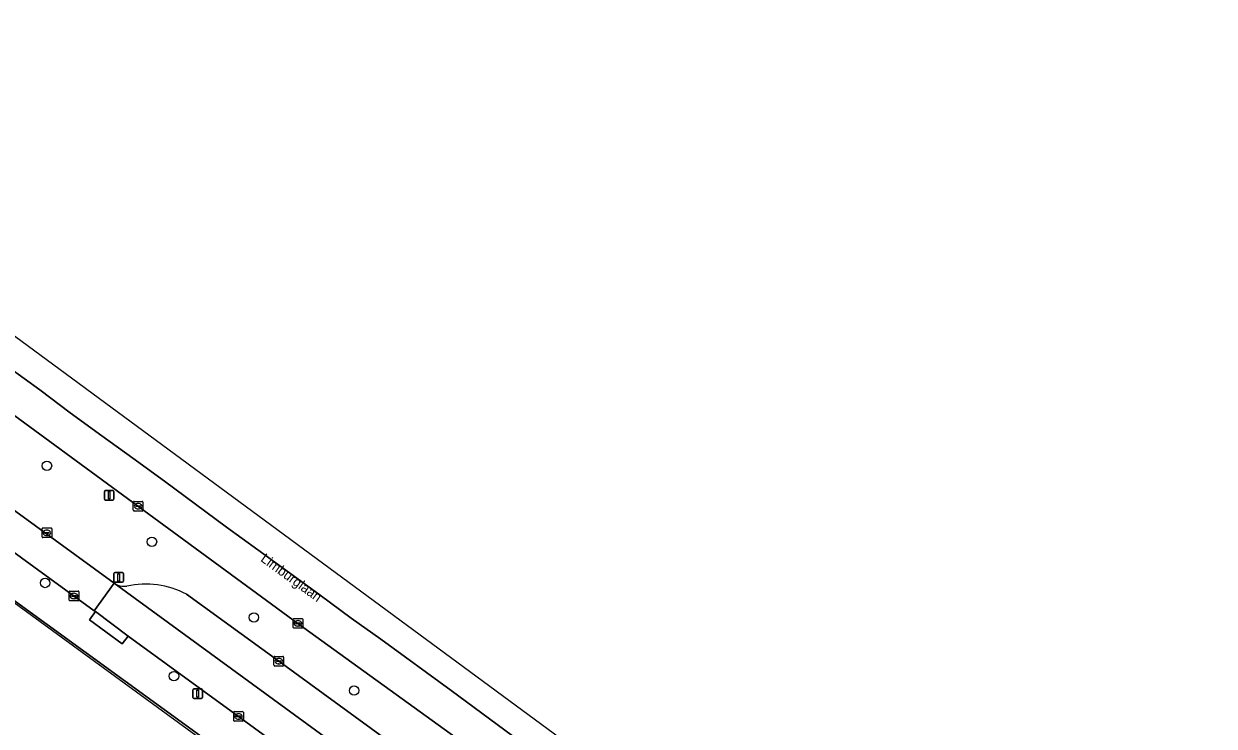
# Model space of a CAD drawing. Extents: x 159039 to 160102, y 381214 to 382524.
# Drawn here: x 159797.6 to 159920.8, y 382351 to 382423.7 of the extents above; entities that cross this region are included whole.
import ezdxf

# ---------------------------------------------------------------- set-up
doc = ezdxf.new("R2010")
doc.units = 0
for name, color, linetype in [('IMGEO_Berm_groen', 7, 'Continuous'), ('IMGEO_Boom', 7, 'Continuous'), ('IMGEO_Erf', 7, 'Continuous'), ('IMGEO_Fietspad_gesloten', 7, 'Continuous'), ('IMGEO_Hek', 7, 'Continuous'), ('IMGEO_Kolk', 7, 'Continuous'), ('IMGEO_Lichtmast', 7, 'Continuous'), ('IMGEO_Openbare_ruimte_label', 7, 'Continuous'), ('IMGEO_Rijbaan_lokaal_gesloten', 7, 'Continuous'), ('IMGEO_Rijbaan_lokaal_open', 7, 'Continuous'), ('IMGEO_Rijbaan_regionaal_gesloten', 7, 'Continuous'), ('IMGEO_Rioolput', 7, 'Continuous'), ('IMGEO_Verkeersbordpaal', 7, 'Continuous'), ('IMGEO_Voetpad_open', 7, 'Continuous')]:
    doc.layers.add(name, color=color, linetype=linetype)

msp = doc.modelspace()

# ---------------------------------------------------------------- linework, layer by layer
at = {"layer": 'IMGEO_Berm_groen'}
for points in [[(159731.17, 382420.94), (159806.91, 382365.76)], [(159951.41, 382270.11), (159950.26, 382270.97), (159942.86, 382276.36), (159898.83, 382308.27), (159879.48, 382322.39), (159862.74, 382334.6), (159851.86, 382342.55), (159851.47, 382342.84), (159848.23, 382345.21), (159847.91, 382345.44), (159842.3, 382349.75), (159825.93, 382361.61), (159744.72, 382421.14)], [(159814.39, 382364.64), (159823.95, 382357.69), (159839.76, 382346.19), (159845.43, 382342.05), (159845.75, 382341.82), (159848.99, 382339.45), (159849.39, 382339.16), (159855.96, 382334.36), (159873.42, 382321.67), (159887.61, 382311.35), (159900.99, 382301.62), (159914.34, 382291.88), (159928.5, 382281.52), (159941.85, 382271.84), (159958.63, 382259.63), (159959.36, 382259.34), (159961.32, 382259.47), (159962.02, 382259.92), (159962.13, 382260.3), (159962.03, 382260.63), (159959.73, 382262.95), (159955.11, 382267.12)]]:
    msp.add_lwpolyline(points, dxfattribs=at)
for centre, radius, start, end in [((159808, 382367.55), 2.1, 238.6863, 276.1915), ((159810.21, 382356.89), 8.79, 61.6584, 103.0512)]:
    msp.add_arc(centre, radius, start, end, dxfattribs=at)
at = {"layer": 'IMGEO_Boom'}
for centre in [(159799.95, 382377.92), (159810.82, 382370.05), (159799.76, 382365.79), (159821.37, 382362.22), (159813.1, 382356.15), (159831.74, 382354.66)]:
    msp.add_circle(centre, 0.489, dxfattribs=at)
at = {"layer": 'IMGEO_Erf'}
msp.add_lwpolyline([(159813.75, 382300.57), (159836.3, 382335.1), (159747.07, 382399.87), (159699.25, 382334.12), (159704.57, 382330.2), (159706.63, 382328.68), (159722.88, 382316.72), (159724.9, 382315.23), (159743.68, 382301.4), (159744.89, 382300.52), (159752, 382295.31), (159764.14, 382286.43)], dxfattribs=at)
at = {"layer": 'IMGEO_Fietspad_gesloten'}
msp.add_lwpolyline([(159721.73, 382423.66), (159723.82, 382422), (159724.45, 382421.5), (159731.37, 382416.43), (159804.85, 382362.92), (159806.91, 382365.76), (159731.17, 382420.94)], dxfattribs=at)
at = {"layer": 'IMGEO_Hek'}
msp.add_lwpolyline([(159836.21, 382334.8), (159747.43, 382399.56), (159699.53, 382334.13), (159745.32, 382300.28)], dxfattribs=at)
at = {"layer": 'IMGEO_Kolk'}
for p, q in [((159808.89, 382373.31), (159808.89, 382374.16)), ((159808.96, 382374.23), (159809.82, 382374.23)), ((159809.82, 382373.23), (159808.96, 382373.23)), ((159809.15, 382373.73), (159809.15, 382373.74)), ((159809.19, 382373.78), (159809.59, 382373.78)), ((159809.59, 382373.69), (159809.19, 382373.69)), ((159809.38, 382374.01), (159809.4, 382374.01)), ((159809.4, 382373.45), (159809.38, 382373.45)), ((159809.63, 382373.74), (159809.63, 382373.73)), ((159809.89, 382374.16), (159809.89, 382373.31)), ((159802.25, 382364.02), (159802.25, 382364.87)), ((159802.33, 382364.95), (159803.18, 382364.95)), ((159802.74, 382364.72), (159802.77, 382364.72)), ((159803.25, 382364.87), (159803.25, 382364.02)), ((159803.18, 382363.94), (159802.33, 382363.94)), ((159802.51, 382364.44), (159802.51, 382364.45)), ((159802.55, 382364.49), (159802.95, 382364.49)), ((159802.95, 382364.4), (159802.55, 382364.4)), ((159802.76, 382364.17), (159802.74, 382364.17)), ((159803, 382364.45), (159803, 382364.44)), ((159825.43, 382361.18), (159825.43, 382362.04)), ((159825.5, 382362.11), (159826.36, 382362.11)), ((159826.36, 382361.11), (159825.5, 382361.11)), ((159825.69, 382361.6), (159825.69, 382361.62)), ((159825.73, 382361.65), (159826.13, 382361.65)), ((159826.13, 382361.57), (159825.73, 382361.57)), ((159825.92, 382361.89), (159825.94, 382361.89)), ((159825.94, 382361.33), (159825.92, 382361.33)), ((159826.17, 382361.62), (159826.17, 382361.6)), ((159826.43, 382362.04), (159826.43, 382361.18)), ((159823.45, 382357.27), (159823.45, 382358.12)), ((159823.52, 382358.19), (159824.38, 382358.19)), ((159824.38, 382357.19), (159823.52, 382357.19)), ((159823.71, 382357.69), (159823.71, 382357.7)), ((159823.75, 382357.74), (159824.15, 382357.74)), ((159824.15, 382357.65), (159823.75, 382357.65)), ((159823.96, 382357.41), (159823.93, 382357.41)), ((159823.94, 382357.97), (159823.96, 382357.97)), ((159824.19, 382357.7), (159824.19, 382357.69)), ((159824.45, 382358.12), (159824.45, 382357.27)), ((159819.28, 382351.56), (159819.28, 382352.41)), ((159819.35, 382352.48), (159820.21, 382352.48)), ((159819.77, 382352.26), (159819.79, 382352.26)), ((159820.28, 382352.41), (159820.28, 382351.56)), ((159820.21, 382351.48), (159819.35, 382351.48)), ((159819.54, 382351.98), (159819.54, 382351.99)), ((159819.58, 382352.03), (159819.98, 382352.03)), ((159819.97, 382351.94), (159819.58, 382351.94)), ((159819.79, 382351.7), (159819.76, 382351.7)), ((159820.02, 382351.99), (159820.02, 382351.98))]:
    msp.add_line(p, q, dxfattribs=at)
for points in [[(159808.89, 382373.31), (159808.89, 382374.16)], [(159808.96, 382374.23), (159809.82, 382374.23)], [(159809.82, 382373.23), (159808.96, 382373.23)], [(159809.89, 382374.16), (159809.89, 382373.31)], [(159802.25, 382364.02), (159802.25, 382364.87)], [(159802.33, 382364.95), (159803.18, 382364.95)], [(159803.25, 382364.87), (159803.25, 382364.02)], [(159803.18, 382363.94), (159802.33, 382363.94)], [(159825.43, 382361.18), (159825.43, 382362.04)], [(159825.5, 382362.11), (159826.36, 382362.11)], [(159826.36, 382361.11), (159825.5, 382361.11)], [(159826.43, 382362.04), (159826.43, 382361.18)], [(159823.45, 382357.27), (159823.45, 382358.12)], [(159823.52, 382358.19), (159824.38, 382358.19)], [(159824.38, 382357.19), (159823.52, 382357.19)], [(159824.45, 382358.12), (159824.45, 382357.27)], [(159819.28, 382351.56), (159819.28, 382352.41)], [(159819.35, 382352.48), (159820.21, 382352.48)], [(159820.28, 382352.41), (159820.28, 382351.56)], [(159820.21, 382351.48), (159819.35, 382351.48)]]:
    msp.add_lwpolyline(points, dxfattribs=at)
for centre, radius, start, end in [((159808.97, 382374.16), 0.0765, 91.552, 178.448), ((159808.97, 382374.16), 0.0765, 91.552, 178.448), ((159808.97, 382373.31), 0.0765, 181.552, 268.448), ((159808.97, 382373.31), 0.0765, 181.552, 268.448), ((159809.19, 382373.74), 0.0403, 85.8775, 175.7526), ((159809.19, 382373.73), 0.0366, 178.938, 274.7102), ((159809.59, 382373.74), 0.0386, 1.7309, 96.639), ((159809.59, 382373.73), 0.043, 264.8664, 352.4533), ((159809.81, 382374.16), 0.0765, 1.552, 88.448), ((159809.81, 382374.16), 0.0765, 1.552, 88.448), ((159809.81, 382373.31), 0.0765, 271.552, 358.448), ((159809.81, 382373.31), 0.0765, 271.552, 358.448), ((159802.33, 382364.87), 0.0765, 91.552, 178.448), ((159802.33, 382364.87), 0.0765, 91.552, 178.448), ((159803.18, 382364.87), 0.0765, 1.552, 88.448), ((159803.18, 382364.87), 0.0765, 1.552, 88.448), ((159802.33, 382364.02), 0.0765, 181.552, 268.448), ((159802.33, 382364.02), 0.0765, 181.552, 268.448), ((159802.55, 382364.45), 0.0403, 85.8775, 175.7526), ((159802.55, 382364.44), 0.0366, 178.938, 274.7102), ((159802.96, 382364.45), 0.0386, 1.7309, 96.639), ((159802.95, 382364.44), 0.043, 264.8664, 352.4533), ((159803.18, 382364.02), 0.0765, 271.552, 358.448), ((159803.18, 382364.02), 0.0765, 271.552, 358.448), ((159825.51, 382362.04), 0.0765, 91.552, 178.448), ((159825.51, 382362.04), 0.0765, 91.552, 178.448), ((159825.51, 382361.19), 0.0765, 181.552, 268.448), ((159825.51, 382361.19), 0.0765, 181.552, 268.448), ((159825.73, 382361.61), 0.0403, 85.8775, 175.7526), ((159825.73, 382361.6), 0.0366, 178.938, 274.7102), ((159826.13, 382361.62), 0.0386, 1.7309, 96.639), ((159826.13, 382361.61), 0.043, 264.8664, 352.4533), ((159826.35, 382362.04), 0.0765, 1.552, 88.448), ((159826.35, 382362.04), 0.0765, 1.552, 88.448), ((159826.35, 382361.19), 0.0765, 271.552, 358.448), ((159826.35, 382361.19), 0.0765, 271.552, 358.448), ((159823.53, 382358.12), 0.0765, 91.552, 178.448), ((159823.53, 382358.12), 0.0765, 91.552, 178.448), ((159823.53, 382357.27), 0.0765, 181.552, 268.448), ((159823.53, 382357.27), 0.0765, 181.552, 268.448), ((159823.75, 382357.7), 0.0403, 85.8775, 175.7526), ((159823.74, 382357.69), 0.0366, 178.938, 274.7102), ((159824.15, 382357.7), 0.0386, 1.7309, 96.639), ((159824.15, 382357.69), 0.043, 264.8664, 352.4533), ((159824.37, 382358.12), 0.0765, 1.552, 88.448), ((159824.37, 382358.12), 0.0765, 1.552, 88.448), ((159824.37, 382357.27), 0.0765, 271.552, 358.448), ((159824.37, 382357.27), 0.0765, 271.552, 358.448), ((159819.35, 382352.41), 0.0765, 91.552, 178.448), ((159819.35, 382352.41), 0.0765, 91.552, 178.448), ((159820.2, 382352.41), 0.0765, 1.552, 88.448), ((159820.2, 382352.41), 0.0765, 1.552, 88.448), ((159819.35, 382351.56), 0.0765, 181.552, 268.448), ((159819.35, 382351.56), 0.0765, 181.552, 268.448), ((159819.58, 382351.99), 0.0403, 85.8775, 175.7526), ((159819.57, 382351.98), 0.0366, 178.938, 274.7102), ((159819.98, 382351.98), 0.043, 264.8664, 352.4533), ((159819.98, 382351.99), 0.0386, 1.7309, 96.639), ((159820.2, 382351.56), 0.0765, 271.552, 358.448), ((159820.2, 382351.56), 0.0765, 271.552, 358.448)]:
    msp.add_arc(centre, radius, start, end, dxfattribs=at)
for centre, major_axis, ratio, start_param, end_param in [((159809.38, 382373.73), (-0.387, 0.002), 0.722429, 4.712389, 7.853982), ((159809.4, 382373.73), (-0.39, 0.002), 0.717154, 1.570796, 4.712389), ((159802.74, 382364.44), (-0.387, 0.002), 0.722429, 4.712389, 7.853982), ((159802.76, 382364.44), (-0.39, 0.002), 0.717154, 1.570796, 4.712389), ((159825.92, 382361.61), (-0.387, 0.002), 0.722429, 4.712389, 7.853982), ((159825.94, 382361.61), (-0.39, 0.002), 0.717154, 1.570796, 4.712389), ((159823.94, 382357.69), (-0.387, 0.002), 0.722429, 4.712389, 7.853982), ((159823.96, 382357.69), (-0.39, 0.002), 0.717154, 1.570796, 4.712389), ((159819.77, 382351.98), (-0.387, 0.002), 0.722429, 4.712389, 7.853982), ((159819.79, 382351.98), (-0.39, 0.002), 0.717154, 1.570796, 4.712389)]:
    msp.add_ellipse(centre, major_axis=major_axis, ratio=ratio, start_param=start_param, end_param=end_param, dxfattribs=at)
at = {"layer": 'IMGEO_Lichtmast'}
for p, q in [((159805.89, 382374.46), (159805.89, 382375.26)), ((159805.89, 382375.26), (159805.89, 382374.46)), ((159805.99, 382375.36), (159806.78, 382375.36)), ((159806.78, 382375.36), (159805.99, 382375.36)), ((159806.88, 382375.26), (159806.88, 382374.46)), ((159806.88, 382374.46), (159806.88, 382375.26)), ((159806.78, 382374.36), (159805.99, 382374.36)), ((159805.99, 382374.36), (159806.78, 382374.36)), ((159815.05, 382353.93), (159815.05, 382354.73)), ((159815.05, 382354.73), (159815.05, 382353.93)), ((159815.15, 382354.83), (159815.94, 382354.83)), ((159815.94, 382354.83), (159815.15, 382354.83)), ((159816.04, 382354.73), (159816.04, 382353.93)), ((159816.04, 382353.93), (159816.04, 382354.73)), ((159815.94, 382353.83), (159815.15, 382353.83)), ((159815.15, 382353.83), (159815.94, 382353.83))]:
    msp.add_line(p, q, dxfattribs=at)
for points in [[(159806.31, 382375.24), (159806.46, 382375.24), (159806.46, 382374.49), (159806.31, 382374.49), (159806.31, 382375.24)], [(159815.47, 382354.71), (159815.62, 382354.71), (159815.62, 382353.96), (159815.47, 382353.96), (159815.47, 382354.71)]]:
    msp.add_lwpolyline(points, dxfattribs=at)
for centre, start, end in [((159805.99, 382375.26), 90, 180), ((159805.99, 382375.26), 90, 180), ((159805.99, 382374.46), 180, 270), ((159805.99, 382374.46), 180, 270), ((159806.78, 382375.26), 0, 90), ((159806.78, 382375.26), 360, 90), ((159806.78, 382374.46), 270, 0), ((159806.78, 382374.46), 270, 0), ((159815.15, 382354.73), 90, 180), ((159815.15, 382354.73), 90, 180), ((159815.94, 382354.73), 0, 90), ((159815.94, 382354.73), 360, 90), ((159815.15, 382353.93), 180, 270), ((159815.15, 382353.93), 180, 270), ((159815.94, 382353.93), 270, 0), ((159815.94, 382353.93), 270, 0)]:
    msp.add_arc(centre, 0.1, start, end, dxfattribs=at)
at = {"layer": 'IMGEO_Rijbaan_lokaal_gesloten'}
msp.add_lwpolyline([(159806.91, 382365.76), (159804.85, 382362.92), (159804.99, 382362.82), (159808.35, 382360.3), (159819.78, 382351.98), (159835.57, 382340.45), (159841.25, 382336.32), (159841.56, 382336.1), (159844.82, 382333.73), (159845.22, 382333.44), (159850.58, 382329.54), (159852.87, 382327.88), (159853.44, 382327.44), (159857.33, 382324.57), (159860.1, 382326.95), (159856.03, 382329.92), (159847.29, 382336.28), (159846.89, 382336.57), (159843.64, 382338.94), (159843.33, 382339.17)], close=True, dxfattribs=at)
at = {"layer": 'IMGEO_Rijbaan_lokaal_open'}
for points in [[(159806.91, 382365.76), (159843.33, 382339.17), (159843.64, 382338.94), (159846.89, 382336.57), (159847.29, 382336.28), (159856.03, 382329.92)], [(159887.61, 382311.35), (159873.42, 382321.67), (159855.96, 382334.36), (159849.39, 382339.16), (159848.99, 382339.45), (159845.75, 382341.82), (159845.43, 382342.05), (159839.76, 382346.19), (159823.95, 382357.69), (159814.39, 382364.64)]]:
    msp.add_lwpolyline(points, dxfattribs=at)
for centre, radius, start, end in [((159808, 382367.55), 2.1, 238.6863, 276.1915), ((159810.21, 382356.89), 8.79, 61.6584, 103.0512)]:
    msp.add_arc(centre, radius, start, end, dxfattribs=at)
at = {"layer": 'IMGEO_Rijbaan_regionaal_gesloten'}
for points in [[(159744.72, 382421.14), (159825.93, 382361.61), (159842.3, 382349.75), (159847.91, 382345.44), (159848.23, 382345.21), (159851.47, 382342.84), (159851.86, 382342.55), (159862.74, 382334.6), (159879.48, 382322.39), (159898.83, 382308.27), (159942.86, 382276.36), (159950.26, 382270.97), (159951.41, 382270.11), (159951.46, 382270.1), (159985.83, 382245.04), (160011.01, 382226.56), (160019.61, 382220.31)], [(160036.51, 382215.35), (160025.94, 382222.36), (159867.69, 382338.94), (159782.66, 382401.58), (159778.72, 382405.45)], [(159935.56, 382286.16), (159910.26, 382304.57), (159891.24, 382318.42), (159881.59, 382325.45), (159869.97, 382333.92), (159854.06, 382345.58), (159850.44, 382348.24), (159848.15, 382349.98), (159841.78, 382354.65), (159834.51, 382359.99), (159831.44, 382362.14), (159828.23, 382364.51), (159825.06, 382366.85), (159821.78, 382369.22), (159818.55, 382371.58), (159815.33, 382373.95), (159812.11, 382376.31), (159808.84, 382378.71), (159805.64, 382381.03), (159802.36, 382383.41), (159799.22, 382385.76), (159795.96, 382388.13)], [(159795.96, 382388.13), (159799.22, 382385.76), (159802.36, 382383.41), (159805.64, 382381.03), (159808.84, 382378.71), (159812.11, 382376.31), (159815.33, 382373.95), (159818.55, 382371.58), (159821.78, 382369.22), (159825.06, 382366.85), (159828.23, 382364.51), (159831.44, 382362.14), (159834.51, 382359.99), (159841.78, 382354.65), (159848.15, 382349.98), (159850.44, 382348.24), (159854.06, 382345.58), (159869.97, 382333.92), (159881.59, 382325.45), (159891.24, 382318.42), (159910.26, 382304.57), (159935.56, 382286.16)]]:
    msp.add_lwpolyline(points, dxfattribs=at)
at = {"layer": 'IMGEO_Rioolput'}
for p, q in [((159799.44, 382370.55), (159799.44, 382371.41)), ((159799.52, 382371.48), (159800.37, 382371.48)), ((159799.7, 382370.97), (159799.7, 382370.99)), ((159799.74, 382371.02), (159800.14, 382371.02)), ((159800.14, 382370.94), (159799.74, 382370.94)), ((159799.93, 382371.26), (159799.96, 382371.26)), ((159800.19, 382370.99), (159800.19, 382370.97)), ((159800.44, 382371.41), (159800.44, 382370.55)), ((159800.37, 382370.48), (159799.52, 382370.48)), ((159799.95, 382370.7), (159799.93, 382370.7))]:
    msp.add_line(p, q, dxfattribs=at)
for points in [[(159799.44, 382370.55), (159799.44, 382371.41)], [(159799.52, 382371.48), (159800.37, 382371.48)], [(159800.44, 382371.41), (159800.44, 382370.55)], [(159800.37, 382370.48), (159799.52, 382370.48)]]:
    msp.add_lwpolyline(points, dxfattribs=at)
for centre, radius, start, end in [((159799.52, 382371.4), 0.0765, 91.552, 178.448), ((159799.52, 382371.4), 0.0765, 91.552, 178.448), ((159799.74, 382370.98), 0.0403, 85.8775, 175.7526), ((159799.74, 382370.97), 0.0366, 178.938, 274.7102), ((159800.15, 382370.98), 0.0386, 1.7309, 96.639), ((159800.14, 382370.98), 0.043, 264.8664, 352.4533), ((159800.37, 382371.4), 0.0765, 1.552, 88.448), ((159800.37, 382371.4), 0.0765, 1.552, 88.448), ((159799.52, 382370.56), 0.0765, 181.552, 268.448), ((159799.52, 382370.56), 0.0765, 181.552, 268.448), ((159800.37, 382370.56), 0.0765, 271.552, 358.448), ((159800.37, 382370.56), 0.0765, 271.552, 358.448)]:
    msp.add_arc(centre, radius, start, end, dxfattribs=at)
for centre, major_axis, ratio, start_param, end_param in [((159799.93, 382370.98), (-0.387, 0.002), 0.722429, 4.712389, 7.853982), ((159799.95, 382370.98), (-0.39, 0.002), 0.717154, 1.570796, 4.712389)]:
    msp.add_ellipse(centre, major_axis=major_axis, ratio=ratio, start_param=start_param, end_param=end_param, dxfattribs=at)
at = {"layer": 'IMGEO_Verkeersbordpaal'}
for p, q in [((159806.88, 382365.97), (159806.88, 382366.77)), ((159806.88, 382366.77), (159806.88, 382365.97)), ((159806.98, 382366.87), (159807.76, 382366.87)), ((159807.76, 382366.87), (159806.98, 382366.87)), ((159807.76, 382365.87), (159806.98, 382365.87)), ((159806.98, 382365.87), (159807.76, 382365.87)), ((159807.86, 382366.77), (159807.86, 382365.97)), ((159807.86, 382365.97), (159807.86, 382366.77))]:
    msp.add_line(p, q, dxfattribs=at)
msp.add_lwpolyline([(159807.29, 382366.74), (159807.45, 382366.74), (159807.45, 382365.99), (159807.29, 382365.99), (159807.29, 382366.74)], dxfattribs=at)
for centre, start, end in [((159806.98, 382366.77), 90, 180), ((159806.98, 382366.77), 90, 180), ((159806.98, 382365.97), 180, 270), ((159806.98, 382365.97), 180, 270), ((159807.76, 382366.77), 0, 90), ((159807.76, 382366.77), 360, 90), ((159807.76, 382365.97), 270, 0), ((159807.76, 382365.97), 270, 0)]:
    msp.add_arc(centre, 0.1, start, end, dxfattribs=at)
at = {"layer": 'IMGEO_Voetpad_open'}
for points in [[(159845.22, 382333.44), (159844.82, 382333.73), (159841.56, 382336.1), (159841.25, 382336.32), (159835.57, 382340.45), (159819.78, 382351.98), (159808.35, 382360.3), (159807.74, 382359.48), (159804.34, 382361.98), (159804.99, 382362.82), (159804.85, 382362.92), (159731.37, 382416.43)], [(159727.86, 382416.26), (159726.57, 382414.81), (159747.07, 382399.87), (159836.3, 382335.1), (159838.95, 382333.17), (159839.26, 382332.95), (159842.52, 382330.59), (159842.93, 382330.29), (159845.39, 382328.5), (159849.97, 382325.17), (159850.5, 382324.85), (159853.79, 382321.76)]]:
    msp.add_lwpolyline(points, dxfattribs=at)
msp.add_lwpolyline([(159804.99, 382362.82), (159804.34, 382361.98), (159807.74, 382359.48), (159808.35, 382360.3)], close=True, dxfattribs=at)

# ---------------------------------------------------------------- texts
at = {"layer": 'IMGEO_Openbare_ruimte_label'}
msp.add_text('Limburglaan', height=1, rotation=323.9094, dxfattribs=at).set_placement((159821.99, 382368.11))

doc.saveas('drawing.dxf')
